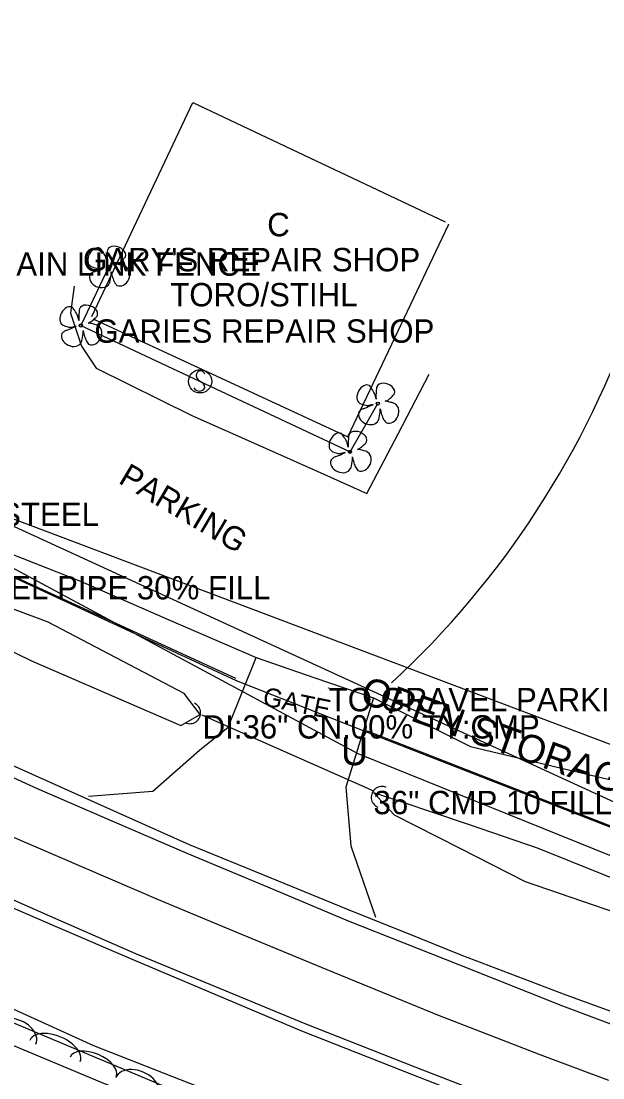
# Model space of a CAD drawing. Extents: x 1441650 to 1491889, y 345904 to 358319.
# Drawn here: x 1445643 to 1445767.6, y 354585.4 to 354811.6 of the extents above; entities that cross this region are included whole.
import ezdxf

# ---------------------------------------------------------------- set-up
doc = ezdxf.new("R2010")
doc.units = 0
for name, color, linetype in [('Default', 7, 'Continuous'), ('S_BUILDING', 7, 'Continuous'), ('S_BUILDING_ANNOT', 7, 'Continuous'), ('S_CROSS_DRAIN', 7, 'Continuous'), ('S_CROSS_DRAIN_ANNOT', 7, 'Continuous'), ('S_DITCHLINE', 7, 'Continuous'), ('S_DRG_PT_SYM', 7, 'Continuous'), ('S_EDGE_PAVEMENT', 7, 'Continuous'), ('S_FENCE', 7, 'Continuous'), ('S_FENCE_ANNOT', 7, 'Continuous'), ('S_GAS_UTILITIES', 7, 'Continuous'), ('S_GATE_ANNOT', 7, 'Continuous'), ('S_GRAVEL_ROAD', 7, 'Continuous'), ('S_MISC_BOUNDARY_ANNOT', 7, 'Continuous'), ('S_MSC_PT_SYM', 7, 'Continuous'), ('S_PARKING', 7, 'Continuous'), ('S_PARKING_ANNOT', 7, 'Continuous'), ('S_PAVEMENT_CROWN', 7, 'Continuous'), ('S_SHOULDER', 7, 'Continuous'), ('S_SIGN', 7, 'Continuous'), ('S_STR_PT_SYM', 7, 'Continuous'), ('S_SURVEY_TEXT_ANNOT', 7, 'Continuous'), ('S_TREE', 7, 'Continuous'), ('S_UNDERGROUND_CABLE', 7, 'Continuous'), ('S_WATER_UTILITIES', 7, 'Continuous')]:
    doc.layers.add(name, color=color, linetype=linetype)

msp = doc.modelspace()

# ---------------------------------------------------------------- linework, layer by layer
at = {"layer": 'S_BUILDING'}
for p, q in [((1445712.96, 354722.6), (1445734.54, 354767.99)), ((1445658.68, 354747.74), (1445712.96, 354722.6))]:
    msp.add_line(p, q, dxfattribs=at)
msp.add_lwpolyline([(1445658.12, 354748.32), (1445679.79, 354794.17), (1445733.84, 354768.62)], dxfattribs=at)
at = {"layer": 'S_CROSS_DRAIN'}
msp.add_line((1445681.86, 354663.02), (1445718.47, 354646.83), dxfattribs=at)
for centre, start, end in [((1445679.14, 354663.5), 244.8148, 65.144), ((1445720.28, 354645.47), 66.0971, 246.4263)]:
    msp.add_arc(centre, 2.3, start, end, dxfattribs=at)
at = {"layer": 'S_DITCHLINE'}
msp.add_lwpolyline([(1445616.39, 354692.54), (1445618.56, 354687.58), (1445631.89, 354681.14), (1445645.22, 354674.69), (1445661.2, 354667.77), (1445677.18, 354660.84), (1445681.37, 354663.16), (1445677.91, 354667.65), (1445663.36, 354675.29), (1445648.8, 354682.93), (1445635.12, 354688.02), (1445621.43, 354693.11)], close=True, dxfattribs=at)
for points in [[(1445718.48, 354646.49), (1445724.35, 354644.58), (1445738.95, 354639.6), (1445753.55, 354634.61), (1445767.74, 354628.93), (1445781.94, 354623.24), (1445788.45, 354618.24)], [(1445718.49, 354646.49), (1445722.92, 354641.68), (1445736.93, 354634.55), (1445750.94, 354627.42), (1445765.53, 354622.43), (1445780.12, 354617.44), (1445788.4, 354618.25)], [(1445582.34, 354620.9), (1445592.01, 354622.56), (1445608.64, 354615.01), (1445625.26, 354607.46), (1445641.89, 354599.91), (1445658.52, 354592.36), (1445679.06, 354584.26), (1445699.61, 354576.16), (1445720.15, 354568.06), (1445740.7, 354559.96), (1445763.19, 354552.12), (1445785.68, 354544.28)], [(1445582.34, 354620.91), (1445588.59, 354614.45), (1445606.17, 354607.08), (1445623.76, 354599.71), (1445641.34, 354592.33), (1445658.93, 354584.96), (1445678.55, 354576.91), (1445698.18, 354568.86), (1445717.81, 354560.81), (1445737.43, 354552.76), (1445759.94, 354544.74), (1445782.44, 354536.73)]]:
    msp.add_lwpolyline(points, dxfattribs=at)
at = {"layer": 'S_DRG_PT_SYM'}
for points in [[(1445681.86, 354663.02), (1445681.86, 354663.07), (1445681.86, 354663.02), (1445681.81, 354663.02), (1445681.86, 354663.02), (1445681.86, 354662.97), (1445681.86, 354663.02), (1445681.91, 354663.02)], [(1445718.47, 354646.83), (1445718.47, 354646.88), (1445718.47, 354646.83), (1445718.42, 354646.83), (1445718.47, 354646.83), (1445718.47, 354646.78), (1445718.47, 354646.83), (1445718.52, 354646.83)]]:
    msp.add_lwpolyline(points, dxfattribs=at)
at = {"layer": 'S_EDGE_PAVEMENT'}
for points in [[(1445484.93, 354725.42), (1445499.88, 354717.6), (1445512.81, 354711.01), (1445525.74, 354704.41), (1445541.65, 354696.57), (1445557.56, 354688.73), (1445571.47, 354682.02), (1445585.38, 354675.3), (1445601.66, 354667.81), (1445617.95, 354660.31), (1445632.18, 354653.82), (1445646.4, 354647.34), (1445662.43, 354640.42), (1445678.45, 354633.5), (1445695.75, 354626.25), (1445713.05, 354619.01), (1445724.98, 354614.31), (1445736.91, 354609.62), (1445758.93, 354600.82), (1445773.25, 354595.45)], [(1445488.09, 354696.66), (1445501.69, 354689.76), (1445515.29, 354682.87), (1445531.39, 354674.88), (1445547.49, 354666.89), (1445561.27, 354660.34), (1445575.05, 354653.79), (1445591.25, 354646.28), (1445607.45, 354638.77), (1445621.51, 354632.37), (1445635.57, 354625.97), (1445651.53, 354619.01), (1445667.49, 354612.05), (1445685.63, 354604.56), (1445703.76, 354597.07), (1445715.54, 354592.42), (1445727.31, 354587.77), (1445749.22, 354579.28)], [(1445657.41, 354645.69), (1445671.23, 354646.78), (1445681.23, 354655.55), (1445687.34, 354660.48), (1445693.33, 354675.34), (1445705.9, 354671.05), (1445718.47, 354666.76), (1445712.54, 354647.64), (1445713.59, 354635.03), (1445718.86, 354619.82)]]:
    msp.add_lwpolyline(points, dxfattribs=at)
at = {"layer": 'S_FENCE'}
for p, q in [((1445624, 354700.53), (1445689.04, 354670.46)), ((1445689.04, 354670.46), (1445717.1, 354659.39)), ((1445717.1, 354659.39), (1445785.12, 354632.89))]:
    msp.add_line(p, q, dxfattribs=at)
for points in [[(1445689.01, 354670.85), (1445624.73, 354700.32), (1445629.67, 354929.96)], [(1445790.41, 354824.29), (1445785.39, 354633.02), (1445717.16, 354659.61)], [(1445717.72, 354659.39), (1445717.16, 354659.61)]]:
    msp.add_lwpolyline(points, dxfattribs=at)
at = {"layer": 'S_GAS_UTILITIES'}
msp.add_line((1445467.8, 354783.19), (1445792.48, 354634.07), dxfattribs=at)
at = {"layer": 'S_GRAVEL_ROAD'}
for points in [[(1445627.26, 354762.2), (1445626.45, 354739.95), (1445625.64, 354717.69), (1445626.02, 354703.49), (1445640.88, 354697.59), (1445655.73, 354691.69), (1445674.52, 354683.52), (1445693.31, 354675.35)], [(1445654.32, 354754.85), (1445653.55, 354749.03), (1445655.94, 354741.99), (1445659.05, 354737.26), (1445679.59, 354727.13), (1445694.02, 354720.72), (1445708.45, 354714.3), (1445717.06, 354710.44), (1445723.72, 354723.23), (1445730.39, 354736.02)], [(1445718.48, 354666.76), (1445739.25, 354656.29), (1445761.44, 354651.06), (1445783.64, 354645.82), (1445783.92, 354670.01), (1445785.2, 354688.95)]]:
    msp.add_lwpolyline(points, dxfattribs=at)
at = {"layer": 'S_MSC_PT_SYM'}
for points in [[(1445689.04, 354670.46), (1445689.04, 354670.51), (1445689.04, 354670.46), (1445688.99, 354670.46), (1445689.04, 354670.46), (1445689.04, 354670.41), (1445689.04, 354670.46), (1445689.09, 354670.46)], [(1445708.86, 354668.85), (1445708.86, 354668.9), (1445708.86, 354668.85), (1445708.81, 354668.85), (1445708.86, 354668.85), (1445708.86, 354668.8), (1445708.86, 354668.85), (1445708.91, 354668.85)], [(1445717.1, 354659.39), (1445717.1, 354659.44), (1445717.1, 354659.39), (1445717.05, 354659.39), (1445717.1, 354659.39), (1445717.1, 354659.34), (1445717.1, 354659.39), (1445717.15, 354659.39)]]:
    msp.add_lwpolyline(points, dxfattribs=at)
at = {"layer": 'S_PARKING'}
for centre, major_axis, ratio, start_param, end_param in [((1445590.08, 354813.05), (128.22, 146.75), 0.999981, 4.605684, 5.103888), ((1445746.74, 354645.6), (-16.71, -30.17), 0.998919, 4.434447, 4.434447)]:
    msp.add_ellipse(centre, major_axis=major_axis, ratio=ratio, start_param=start_param, end_param=end_param, dxfattribs=at)
at = {"layer": 'S_PAVEMENT_CROWN'}
msp.add_lwpolyline([(1445494.25, 354707.44), (1445507.47, 354700.72), (1445520.69, 354694.01), (1445536.76, 354686.15), (1445552.82, 354678.29), (1445566.78, 354671.62), (1445580.74, 354664.95), (1445596.54, 354657.53), (1445612.35, 354650.11), (1445626.43, 354643.71), (1445640.51, 354637.3), (1445656.41, 354630.43), (1445672.31, 354623.56), (1445690.37, 354616.08), (1445708.44, 354608.6), (1445720.29, 354603.76), (1445732.14, 354598.92), (1445754.09, 354590.41), (1445768.79, 354584.89)], dxfattribs=at)
at = {"layer": 'S_SHOULDER'}
for points in [[(1445486.09, 354727.49), (1445501.1, 354719.47), (1445514.07, 354712.91), (1445527.04, 354706.35), (1445542.81, 354698.42), (1445558.58, 354690.5), (1445572.49, 354684), (1445586.4, 354677.5), (1445602.52, 354669.94), (1445618.64, 354662.39), (1445633.34, 354655.78), (1445648.04, 354649.17), (1445663.52, 354642.27), (1445679, 354635.36), (1445696.46, 354628.23), (1445713.93, 354621.11), (1445725.54, 354616.41), (1445737.15, 354611.72), (1445759.69, 354603.15), (1445774.03, 354597.98)], [(1445486.7, 354694.71), (1445500.67, 354687.95), (1445514.65, 354681.18), (1445530.65, 354673.27), (1445546.65, 354665.35), (1445560.43, 354658.62), (1445574.21, 354651.88), (1445590.47, 354644.61), (1445606.73, 354637.35), (1445620.72, 354630.96), (1445634.71, 354624.57), (1445650.81, 354617.66), (1445666.9, 354610.74), (1445684.95, 354603.11), (1445703.01, 354595.47), (1445714.81, 354590.83), (1445726.62, 354586.19), (1445748.54, 354577.61)]]:
    msp.add_lwpolyline(points, dxfattribs=at)
at = {"layer": 'S_SIGN'}
msp.add_circle((1445681.32, 354734.47), 2.49, dxfattribs=at)
for centre, radius, start, end in [((1445682.01, 354735.8), 1.5, 167.1196, 241.9813), ((1445681.4, 354735.74), 0.95, 16.5258, 156.8957), ((1445681.17, 354733.65), 1.28, 204.641, 335.359), ((1445680.91, 354733.13), 1.4, 358.6529, 73.7063)]:
    msp.add_arc(centre, radius, start, end, dxfattribs=at)
at = {"layer": 'S_STR_PT_SYM'}
for points in [[(1445734.54, 354767.99), (1445734.54, 354768.04), (1445734.54, 354767.99), (1445734.49, 354767.99), (1445734.54, 354767.99), (1445734.54, 354767.94), (1445734.54, 354767.99), (1445734.59, 354767.99)], [(1445658.68, 354747.74), (1445658.68, 354747.79), (1445658.68, 354747.74), (1445658.63, 354747.74), (1445658.68, 354747.74), (1445658.68, 354747.69), (1445658.68, 354747.74), (1445658.73, 354747.74)], [(1445712.96, 354722.6), (1445712.96, 354722.65), (1445712.96, 354722.6), (1445712.91, 354722.6), (1445712.96, 354722.6), (1445712.96, 354722.55), (1445712.96, 354722.6), (1445713.01, 354722.6)]]:
    msp.add_lwpolyline(points, dxfattribs=at)
at = {"layer": 'S_TREE'}
for p, q in [((1445661.4, 354760.01), (1445661.16, 354760.9)), ((1445661.77, 354759.03), (1445655.77, 354746.43)), ((1445660.75, 354758.85), (1445659.78, 354758.63)), ((1445663.35, 354759.55), (1445663.73, 354759.71)), ((1445662.29, 354757.92), (1445662.37, 354757.48)), ((1445655.4, 354747.41), (1445655.16, 354748.31)), ((1445657.35, 354746.95), (1445657.73, 354747.12)), ((1445654.75, 354746.25), (1445653.78, 354746.03)), ((1445655.77, 354746.43), (1445713.44, 354719.4)), ((1445656.29, 354745.32), (1445656.37, 354744.88)), ((1445719.03, 354730.67), (1445718.79, 354731.57)), ((1445713.44, 354719.4), (1445719.4, 354729.7)), ((1445718.39, 354729.51), (1445717.41, 354729.29)), ((1445719.92, 354728.58), (1445720, 354728.14)), ((1445720.98, 354730.21), (1445721.36, 354730.38)), ((1445713.07, 354720.38), (1445712.83, 354721.27)), ((1445715.02, 354719.92), (1445715.4, 354720.08)), ((1445712.42, 354719.21), (1445711.45, 354719)), ((1445713.95, 354718.28), (1445714.03, 354717.84))]:
    msp.add_line(p, q, dxfattribs=at)
msp.add_lwpolyline([(1445526.2, 354580.7), (1445523.5, 354588.38), (1445530.81, 354597.74), (1445539.6, 354597.56), (1445567.12, 354590.95), (1445590.71, 354583.33), (1445596.17, 354567.66), (1445606.51, 354557.63), (1445625.61, 354574.56), (1445637.75, 354583.11), (1445580.36, 354606.75), (1445588.18, 354619.49), (1445674.98, 354583.08), (1445753.74, 354549.77), (1445823.46, 354524.76), (1445921.74, 354488.99), (1446061.75, 354449.1)], dxfattribs=at)
for centre in [(1445661.77, 354759.03), (1445655.77, 354746.43), (1445719.4, 354729.7), (1445713.44, 354719.4)]:
    msp.add_circle(centre, 0.341, dxfattribs=at)
for centre, major_axis, ratio, start_param, end_param in [((1445658.88, 354761.05), (-1.03, -1.88), 0.662338, 3.141593, 6.283185), ((1445660.54, 354761.92), (0.62, -1.01), 0.083512, 0, 3.141593), ((1445661.47, 354761.34), (-0.07, -1.33), 0.068203, 3.141593, 6.283185), ((1445663.43, 354761.92), (1.89, -0.74), 0.673998, 0, 3.141593), ((1445664.53, 354760.44), (-0.798, -0.73), 0.092159, 0, 3.141593), ((1445658.2, 354757.63), (0.477, 0.328), 0.136309, 0, 3.141593), ((1445658.82, 354758.9), (0.964, -0.267), 0.113563, 3.141593, 6.283185), ((1445659.72, 354758.41), (1.04, 0.44), 0.002756, 3.141593, 6.283185), ((1445664.31, 354759.32), (0.96, -0.23), 0.056001, 0, 3.141593), ((1445664.39, 354757.05), (0.88, 2.05), 0.81717, 3.141593, 6.283185), ((1445659.79, 354756.37), (2.07, -0.93), 0.760068, 3.141593, 6.283185), ((1445662.05, 354756.75), (0.19, 1.31), 0.114148, 3.141593, 5.822668), ((1445662.62, 354756.71), (0.254, -0.771), 0.051603, 3.141593, 6.283185), ((1445663.2, 354755.47), (-0.321, 0.467), 0.094289, 0, 3.141593), ((1445652.88, 354748.45), (-1.03, -1.88), 0.662338, 3.141593, 6.283185), ((1445654.54, 354749.32), (0.62, -1.01), 0.083512, 0, 3.141593), ((1445655.47, 354748.74), (-0.07, -1.33), 0.068203, 3.141593, 6.283185), ((1445657.43, 354749.32), (1.89, -0.74), 0.673998, 0, 3.141593), ((1445658.31, 354746.72), (0.96, -0.23), 0.056001, 0, 3.141593), ((1445658.53, 354747.85), (-0.798, -0.73), 0.092159, 0, 3.141593), ((1445653.79, 354743.77), (2.07, -0.93), 0.760068, 3.141593, 6.283185), ((1445652.2, 354745.04), (0.477, 0.328), 0.136309, 0, 3.141593), ((1445652.82, 354746.3), (0.964, -0.267), 0.113563, 3.141593, 6.283185), ((1445653.71, 354745.81), (1.04, 0.44), 0.002756, 3.141593, 6.283185), ((1445656.05, 354744.15), (0.19, 1.31), 0.114148, 3.141593, 5.822668), ((1445656.62, 354744.11), (0.254, -0.771), 0.051603, 3.141593, 6.283185), ((1445658.39, 354744.45), (0.88, 2.05), 0.81717, 3.141593, 6.283185), ((1445657.19, 354742.87), (-0.321, 0.467), 0.094289, 0, 3.141593), ((1445716.51, 354731.71), (-1.03, -1.88), 0.662338, 3.141593, 6.283185), ((1445718.17, 354732.58), (0.62, -1.01), 0.083512, 0, 3.141593), ((1445719.1, 354732), (-0.07, -1.33), 0.068203, 3.141593, 6.283185), ((1445721.06, 354732.58), (1.89, -0.74), 0.673998, 0, 3.141593), ((1445722.16, 354731.11), (-0.798, -0.73), 0.092159, 0, 3.141593), ((1445715.83, 354728.3), (0.477, 0.328), 0.136309, 0, 3.141593), ((1445716.45, 354729.56), (0.964, -0.267), 0.113563, 3.141593, 6.283185), ((1445717.35, 354729.07), (1.04, 0.44), 0.002756, 3.141593, 6.283185), ((1445719.68, 354727.41), (0.19, 1.31), 0.114148, 3.141593, 5.822668), ((1445721.94, 354729.98), (0.96, -0.23), 0.056001, 0, 3.141593), ((1445722.02, 354727.71), (0.88, 2.05), 0.81717, 3.141593, 6.283185), ((1445717.42, 354727.04), (2.07, -0.93), 0.760068, 3.141593, 6.283185), ((1445720.25, 354727.37), (0.254, -0.771), 0.051603, 3.141593, 6.283185), ((1445720.83, 354726.13), (-0.321, 0.467), 0.094289, 0, 3.141593), ((1445710.55, 354721.42), (-1.03, -1.88), 0.662338, 3.141593, 6.283185), ((1445712.2, 354722.29), (0.62, -1.01), 0.083512, 0, 3.141593), ((1445713.14, 354721.7), (-0.07, -1.33), 0.068203, 3.141593, 6.283185), ((1445715.1, 354722.29), (1.89, -0.74), 0.673998, 0, 3.141593), ((1445710.48, 354719.27), (0.964, -0.267), 0.113563, 3.141593, 6.283185), ((1445715.98, 354719.69), (0.96, -0.23), 0.056001, 0, 3.141593), ((1445716.19, 354720.81), (-0.798, -0.73), 0.092159, 0, 3.141593), ((1445711.46, 354716.74), (2.07, -0.93), 0.760068, 3.141593, 6.283185), ((1445709.87, 354718), (0.477, 0.328), 0.136309, 0, 3.141593), ((1445711.38, 354718.77), (1.04, 0.44), 0.002756, 3.141593, 6.283185), ((1445713.72, 354717.12), (0.19, 1.31), 0.114148, 3.141593, 5.822668), ((1445714.29, 354717.07), (0.254, -0.771), 0.051603, 3.141593, 6.283185), ((1445716.06, 354717.41), (0.88, 2.05), 0.81717, 3.141593, 6.283185), ((1445714.86, 354715.84), (-0.321, 0.467), 0.094289, 0, 3.141593), ((1445641.6, 354594.5), (-4.57, 1.92), 0.685297, 3.141663, 6.283256), ((1445650.24, 354591.16), (-5.41, 2.27), 0.550068, 3.141636, 6.283229), ((1445658.42, 354587.73), (-4.93, 2.07), 0.540688, 3.141635, 6.283227), ((1445667.82, 354583.51), (-4.57, 1.92), 0.685297, 3.141663, 6.283256)]:
    msp.add_ellipse(centre, major_axis=major_axis, ratio=ratio, start_param=start_param, end_param=end_param, dxfattribs=at)
at = {"layer": 'S_UNDERGROUND_CABLE'}
for p, q in [((1445635.16, 354697.74), (1445715.14, 354654.84)), ((1445715.14, 354654.84), (1445793.58, 354623.14))]:
    msp.add_line(p, q, dxfattribs=at)
at = {"layer": 'S_WATER_UTILITIES'}
msp.add_line((1445620.33, 354712.97), (1445810, 354641.4), dxfattribs=at)

# ---------------------------------------------------------------- texts
at = {"layer": 'Default'}
msp.add_text('U', height=6, rotation=360, dxfattribs=at).set_placement((1445711.51, 354652.3))
at = {"layer": 'S_BUILDING_ANNOT'}
for s, height, p in [('C', 5, (1445695.7, 354765.52)), ("GARY'S REPAIR SHOP", 5.0003, (1445656.23, 354758.02)), ('TORO/STIHL', 5, (1445674.93, 354750.52)), ('GARIES REPAIR SHOP', 5, (1445658.68, 354742.74))]:
    msp.add_text(s, height=height, dxfattribs=at).set_placement(p)
at = {"layer": 'S_CROSS_DRAIN_ANNOT'}
for s, p in [('DI:24" CN:30% TY:STEEL', (1445581.12, 354703.5)), ('24" STEEL PIPE 30% FILL', (1445615.98, 354687.8)), ('DI:36" CN:00% TY:CMP', (1445681.86, 354658.02)), ('36" CMP 10 FILL', (1445718.47, 354641.83))]:
    msp.add_text(s, height=5, dxfattribs=at).set_placement(p)
at = {"layer": 'S_FENCE_ANNOT'}
msp.add_text("6' CHAIN LINK FENCE", height=5, dxfattribs=at).set_placement((1445625.45, 354757.08))
at = {"layer": 'S_GATE_ANNOT'}
msp.add_text('GATE', height=4, rotation=348.4503, dxfattribs=at).set_placement((1445694.53, 354665.17))
at = {"layer": 'S_MISC_BOUNDARY_ANNOT'}
msp.add_text('OPEN STORAGE', height=6.0004, rotation=340.3614, dxfattribs=at).set_placement((1445715.22, 354665.86))
at = {"layer": 'S_PARKING_ANNOT'}
msp.add_text('PARKING', height=5, rotation=329.3728, dxfattribs=at).set_placement((1445663.6, 354712.84))
at = {"layer": 'S_SURVEY_TEXT_ANNOT'}
msp.add_text('TO GRAVEL PARKING', height=5, dxfattribs=at).set_placement((1445708.86, 354663.85))

doc.saveas('drawing.dxf')
